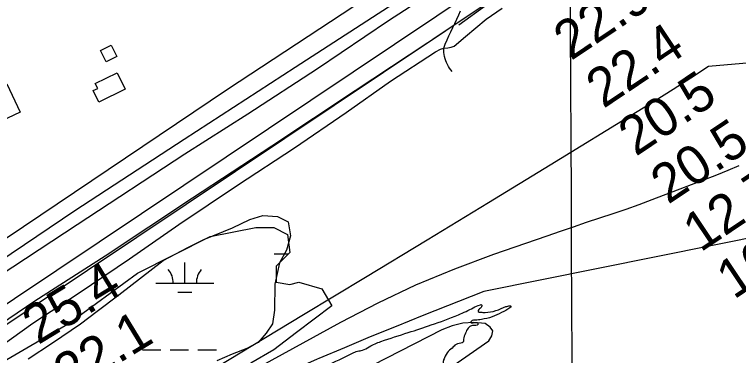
# Model space of a CAD drawing. Extents: x 3445503 to 3483459, y 540493 to 566012.
# Drawn here: x 3475020 to 3476273, y 553789 to 554379 of the extents above; entities that cross this region are included whole.
import ezdxf

# ---------------------------------------------------------------- set-up
doc = ezdxf.new("R2010")
doc.units = 0
for name, color, linetype in [('V-BLDG-OTLN', 7, 'Continuous'), ('V-FLOD-BASE', 7, 'Continuous'), ('V-GRID-MAJR', 7, 'Continuous'), ('V-LEVE-TOET', 7, 'Continuous'), ('V-RIVR-EDGE', 7, 'Continuous'), ('V-RIVR-RANG', 7, 'Continuous'), ('V-ROAD-CNTR', 7, 'Continuous'), ('V-SITE-VEGE', 7, 'Continuous'), ('V-SURV-LINE', 7, 'Continuous'), ('V-TOPO-DPTH', 7, 'Continuous'), ('V-TOPO-MINR', 7, 'Continuous'), ('V-TOPO-SHOR', 7, 'Continuous'), ('V-WETL-SWMP', 7, 'Continuous')]:
    doc.layers.add(name, color=color, linetype=linetype)

msp = doc.modelspace()

# ---------------------------------------------------------------- linework, layer by layer
at = {"layer": 'V-BLDG-OTLN'}
for points in [[(3475187.566, 554325.917), (3475197.396, 554306.268), (3475179.13, 554297.126), (3475169.296, 554316.772)], [(3475212.132, 554249.594), (3475166.207, 554227.351), (3475156.58, 554247.23), (3475164.401, 554251.015), (3475160.125, 554259.844), (3475198.23, 554278.299)], [(3474963.738, 554238.688), (3475007, 554259.109), (3475030.148, 554210.061), (3474986.884, 554189.643)]]:
    msp.add_lwpolyline(points, close=True, dxfattribs=at)
at = {"layer": 'V-FLOD-BASE'}
for points in [[(3475788.918, 554360.888), (3475884.816, 554430.59), (3476020.4050000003, 554519.627), (3476134.5300000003, 554595.0650000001)], [(3473944.9930000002, 553098.792), (3473974.904, 553126.917), (3473997.991, 553144.45), (3474048.526, 553181.052), (3474173.038, 553268.229), (3474303.504, 553358.11), (3474431.59, 553447.224), (3474557.679, 553533.992), (3474706.839, 553636.711), (3474857.623, 553743.758), (3474979.778, 553832.1460000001), (3475055.742, 553883.887), (3475177.393, 553961.6140000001), (3475328.503, 554061.946), (3475465.68, 554151.757), (3475610.0270000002, 554247.417), (3475765.9050000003, 554350.464)]]:
    msp.add_lwpolyline(points, dxfattribs=at)
at = {"layer": 'V-GRID-MAJR'}
msp.add_spline([(3476027.051, 546019.532), (3475994.444, 552078.558), (3475961.826, 558139.517), (3475929.208, 564200.492), (3475929.198, 564202.409)], degree=3, dxfattribs=at)
at = {"layer": 'V-LEVE-TOET'}
for points in [[(3475778.006, 554440.158), (3475667.318, 554368.269), (3475544.602, 554284.9940000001), (3475424.319, 554206.457), (3475314.849, 554137.333), (3475128.622, 554015.02), (3474973.167, 553913.032), (3474822.061, 553809.409), (3474654.9590000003, 553694.0430000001), (3474493.423, 553579.814), (3474327.49, 553462.451)], [(3474977.9450000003, 553791.933), (3475052.318, 553844.747), (3475132.245, 553897.506), (3475219.384, 553956.541), (3475304.9390000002, 554015.9890000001), (3475406.4560000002, 554083.608), (3475504.762, 554148.083), (3475594.307, 554209.474), (3475671.074, 554263.455), (3475748.9960000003, 554314.2490000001), (3475757.381, 554318.927), (3475762.953, 554320.457), (3475770.109, 554321.573), (3475775.674, 554322.308), (3475780.853, 554324.241), (3475800.8680000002, 554340.703), (3475836.507, 554370.899), (3475864.092, 554390.062)]]:
    msp.add_lwpolyline(points, dxfattribs=at)
at = {"layer": 'V-RIVR-EDGE'}
msp.add_spline([(3475181.086384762, 553521.4188556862), (3475189.2831886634, 553532.5228045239), (3475199.395394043, 553545.0125443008), (3475215.4241803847, 553560.2687083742), (3475224.4771646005, 553566.1560633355), (3475238.7394362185, 553569.9447465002), (3475254.7518903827, 553578.5959469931), (3475271.471638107, 553592.1122435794), (3475291.3338062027, 553611.1828784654), (3475302.4880409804, 553623.322409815), (3475307.032154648, 553633.3924953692), (3475306.0098957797, 553641.7381860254), (3475309.147158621, 553645.2067463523), (3475312.283561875, 553648.327677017), (3475333.5121801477, 553657.6612430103), (3475338.729203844, 553658.6912381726), (3475346.0294267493, 553658.6731868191), (3475354.0231898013, 553657.9581569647), (3475360.6290129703, 553658.2894544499), (3475362.3723188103, 553660.3709344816), (3475365.860649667, 553665.2291538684), (3475370.3953078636, 553671.4753131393), (3475378.055194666, 553676.3232174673), (3475416.6919432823, 553696.3903235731), (3475450.4541403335, 553713.3407969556), (3475476.5538718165, 553724.4004770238), (3475492.9165344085, 553734.0937069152), (3475527.037535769, 553755.5625063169), (3475558.7105164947, 553771.1276185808), (3475604.999415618, 553792.9139620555), (3475614.047242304, 553796.7155390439), (3475622.393792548, 553798.0854275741), (3475634.2286736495, 553804.3135354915), (3475654.413543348, 553813.3020505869), (3475701.7298588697, 553828.8284813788), (3475741.392304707, 553841.9404154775), (3475788.366148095, 553859.5534838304), (3475814.1208286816, 553871.656912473), (3475826.3007606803, 553876.8412718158), (3475828.3865386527, 553876.8361142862), (3475828.729870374, 553875.0971063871), (3475827.6792450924, 553871.971018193), (3475822.800395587, 553867.1162371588), (3475822.796097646, 553865.3780888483), (3475826.616585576, 553863.9781147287), (3475834.6112082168, 553863.6107145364), (3475853.3909462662, 553866.6929637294), (3475870.4419914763, 553873.6034371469), (3475877.3980230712, 553874.9767640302), (3475879.1353117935, 553874.6248364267), (3475878.7833841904, 553872.8875477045), (3475877.389427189, 553871.5004674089), (3475863.1159809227, 553863.1925986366), (3475846.75933545, 553855.9327763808), (3475828.32378871, 553851.4591489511), (3475817.196201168, 553850.0961371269), (3475812.327666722, 553849.4129120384), (3475810.586080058, 553848.0266913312), (3475809.8865227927, 553846.2902621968), (3475811.2753222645, 553845.5915645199), (3475821.356582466, 553845.5666364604), (3475822.394313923, 553843.4782797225), (3475820.651867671, 553841.7444293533), (3475816.4785925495, 553841.0594850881), (3475809.1749312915, 553839.687017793), (3475807.0857149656, 553838.3016566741), (3475801.503010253, 553829.9722981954), (3475797.65415591, 553819.9004934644), (3475796.94686235, 553815.035397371), (3475796.592355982, 553812.2552196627), (3475792.764131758, 553810.5265268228), (3475782.325786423, 553806.7283881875), (3475779.537872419, 553803.9542275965), (3475770.827360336, 553795.9802350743), (3475764.1948899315, 553784.8724180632), (3475762.0936393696, 553778.6202416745), (3475762.0833243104, 553774.4486857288), (3475761.382047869, 553772.0169972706), (3475743.9593045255, 553755.3737529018), (3475724.1203453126, 553745.6891188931), (3475693.5108836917, 553738.4645397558), (3475627.0792346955, 553724.7235346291), (3475616.991957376, 553722.3150550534), (3475614.54393674, 553716.4113679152), (3475610.7019591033, 553709.1206004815), (3475600.949417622, 553701.496816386), (3475583.5610578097, 553698.758758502), (3475579.3946593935, 553700.8548515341), (3475571.757121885, 553705.0453184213), (3475569.3237142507, 553705.0513355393), (3475564.8045286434, 553705.0625101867), (3475550.875273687, 553695.3632631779), (3475540.4343495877, 553690.5222355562), (3475531.036314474, 553685.6786291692), (3475528.9445193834, 553683.2503790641), (3475528.935923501, 553679.7740824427), (3475531.693751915, 553670.381204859), (3475529.9341138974, 553661.6947612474), (3475521.2081292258, 553647.4634348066), (3475510.7491537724, 553635.3221842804), (3475495.7787290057, 553626.3207753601), (3475478.3852116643, 553621.4969395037), (3475471.0824099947, 553620.4721018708), (3475466.9005389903, 553616.3108609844), (3475464.460254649, 553613.5358408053), (3475463.4053314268, 553608.6716043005), (3475463.0482462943, 553604.8485376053), (3475459.9058259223, 553599.2941993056), (3475450.1472673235, 553589.2370075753), (3475438.3046499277, 553579.880232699), (3475429.6001549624, 553574.3396478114), (3475418.465690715, 553570.1955986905), (3475411.850412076, 553566.0403749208), (3475409.060778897, 553562.5709550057), (3475409.0530426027, 553559.4422880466), (3475410.4375441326, 553557.0054420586), (3475410.431527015, 553554.5720344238), (3475409.034991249, 553552.1420651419), (3475387.088764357, 553533.7718471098), (3475372.2826989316, 553520.9460821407)], degree=3, dxfattribs=at)
at = {"layer": 'V-ROAD-CNTR'}
for points in [[(3472901.823158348, 552529.5939144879), (3473048.72686454, 552629.4027148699), (3473418.920124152, 552886.9971996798), (3474107.3677472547, 553372.7722281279), (3474770.580420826, 553834.3563049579), (3475389.134183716, 554249.826474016), (3475925.200111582, 554602.795768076)], [(3475777.482, 554280.2930000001), (3475775.2090000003, 554283.134), (3475773.107, 554286.104), (3475771.188, 554289.192), (3475769.458, 554292.3910000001), (3475767.92, 554295.686), (3475766.58, 554299.067), (3475765.446, 554302.52), (3475764.52, 554306.037), (3475763.805, 554309.6), (3475763.306, 554313.201), (3475763.021, 554316.824), (3475762.953, 554320.457), (3475765.681, 554327.78), (3475768.686, 554335.014), (3475771.9560000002, 554342.143), (3475775.491, 554349.155), (3475778.973, 554356.317), (3475782.3710000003, 554363.549), (3475785.682, 554370.8420000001), (3475788.9080000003, 554378.1900000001), (3475792.043, 554385.587)]]:
    msp.add_lwpolyline(points, dxfattribs=at)
at = {"layer": 'V-SITE-VEGE'}
msp.add_lwpolyline([(3475044.011, 553783.223), (3475086.2120000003, 553811.254), (3475134.789, 553843.9670000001), (3475163.481, 553865.811), (3475200.937, 553893.8910000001), (3475277.465, 553953.199), (3475320.399, 553975.688), (3475348.219, 553989.635), (3475397.455, 554009.687), (3475427.657, 554024.4), (3475449.87, 554031.287), (3475475.156, 554029.444), (3475494.041, 554020.552), (3475497.742, 553995.998), (3475491.163, 553971.553), (3475479.074, 553949.535), (3475470.784, 553912.454), (3475470.3170000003, 553867.386), (3475466.909, 553843.699), (3475455.676, 553827.9990000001), (3475442.063, 553811.533), (3475422.191, 553801.459), (3475396.781, 553791.4400000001), (3475370.5670000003, 553779.85)], dxfattribs=at)
at = {"layer": 'V-SURV-LINE'}
for points in [[(3474873.281112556, 553789.842488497), (3476410.25577417, 554818.1949263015)], [(3476426.9260929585, 554793.2529799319), (3474889.952187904, 553764.9010483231)]]:
    msp.add_lwpolyline(points, dxfattribs=at)
at = {"layer": 'V-TOPO-DPTH'}
msp.add_lwpolyline([(3476328.013246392, 553999.4608076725), (3475832.2448258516, 553899.8453847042), (3475725.6533850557, 553857.4977528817), (3475680.7610949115, 553839.4638461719), (3475635.962601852, 553821.2023288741), (3475591.3048044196, 553802.5993956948), (3475546.740804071, 553783.7688519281), (3475544.134061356, 553782.655626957), (3475501.2463646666, 553763.5888244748), (3475458.761293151, 553743.6941633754), (3475416.880159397, 553722.5577143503), (3475402.3242855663, 553714.8498747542), (3475437.682085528, 553651.9745622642)], dxfattribs=at)
at = {"layer": 'V-TOPO-MINR'}
for points in [[(3477198.9794838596, 554374.4347201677), (3476221.043765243, 554289.1844589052), (3476190.42805629, 554269.0734664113), (3476159.661426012, 554249.1990804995), (3476128.668413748, 554229.6796044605), (3476097.52448016, 554210.3967350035), (3475947.1194534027, 554118.4644451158), (3475840.609949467, 554053.4749377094), (3475734.0340040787, 553988.5947600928), (3475627.358396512, 553923.8785771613), (3475520.6163474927, 553859.27172402), (3475326.2857036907, 553741.8549631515), (3475294.929580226, 553722.7401976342), (3475263.6753735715, 553703.4616530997), (3475232.5740421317, 553683.9374400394), (3475201.5746275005, 553664.2494479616), (3474597.4812697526, 553277.2361435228), (3474595.9337988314, 553276.2328695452), (3474592.864752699, 553274.187466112), (3474591.3431774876, 553273.1453366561), (3474588.3314126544, 553271.016291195), (3474586.8417548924, 553269.9292687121), (3474585.360209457, 553268.8309963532), (3474023.597227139, 552847.4639452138)], [(3476273.706078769, 554117.0452796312), (3476254.2696140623, 554109.0557811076), (3476234.7447522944, 554101.2848082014), (3476215.160959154, 554093.6595190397), (3476123.0659965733, 554058.3943328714), (3476100.5680053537, 554049.9801215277), (3476077.9867410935, 554041.8015577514), (3476055.280567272, 554033.9764653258), (3476032.491120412, 554026.3870204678), (3476009.6629075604, 554018.9037703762), (3475986.8663239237, 554011.3263411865), (3475964.117184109, 554003.6076433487), (3475941.3996735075, 553995.7947664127), (3475849.3139210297, 553963.8054091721), (3475781.3211265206, 553938.2526669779), (3475714.3143839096, 553910.4801914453), (3475648.7867191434, 553879.3781159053), (3475584.2451062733, 553846.0563070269), (3475317.2832175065, 553699.6139356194)], [(3476328.013246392, 553999.4608076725), (3475832.2448258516, 553899.8453847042), (3475725.6533850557, 553857.4977528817), (3475680.7610949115, 553839.4638461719), (3475635.962601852, 553821.2023288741), (3475591.3048044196, 553802.5993956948), (3475546.740804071, 553783.7688519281), (3475544.134061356, 553782.655626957), (3475501.2463646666, 553763.5888244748), (3475458.761293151, 553743.6941633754), (3475416.880159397, 553722.5577143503), (3475375.4016508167, 553700.5934067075), (3475307.6540106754, 553663.4314431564), (3475300.407964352, 553659.333488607), (3475293.2365578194, 553655.1124082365), (3475286.177110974, 553650.7066391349), (3475279.1923039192, 553646.1777442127), (3475230.538688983, 553613.7263878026), (3475199.554716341, 553592.5061827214), (3475168.9323384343, 553570.7891466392), (3475138.8523526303, 553548.3268640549), (3475109.133961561, 553525.3677504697), (3475035.045048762, 553466.6632189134), (3474994.236108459, 553433.9719147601)], [(3475847.697911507, 553831.5180090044), (3475843.08337194, 553838.3748923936), (3475834.4691123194, 553844.3709256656), (3475815.1633049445, 553845.9734583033), (3475796.218290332, 553845.1032556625), (3475777.814464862, 553840.523950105), (3475759.771432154, 553833.4719092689), (3475376.9089374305, 553637.5706270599), (3475349.467576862, 553622.7962724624), (3475322.4750078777, 553607.2777930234), (3475296.1556262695, 553590.6431263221), (3475270.2850362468, 553573.2643347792), (3474977.1658828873, 553367.3196399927)], [(3474961.5413196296, 553280.013257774), (3475329.785672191, 553469.7518844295), (3475358.6559078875, 553485.3554229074), (3475387.0820115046, 553501.6974268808), (3475414.841917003, 553519.1471290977), (3475442.157690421, 553537.3352968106), (3475840.9281104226, 553814.3608417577), (3475846.312870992, 553823.3698504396), (3475847.697911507, 553831.5180090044)]]:
    msp.add_lwpolyline(points, dxfattribs=at)
at = {"layer": 'V-TOPO-SHOR'}
msp.add_lwpolyline([(3475875.872, 554535.755), (3475687.173, 554404.736), (3475505.757, 554287.138), (3475313.954, 554162.9), (3475124.539, 554039.43), (3474927.083, 553906.12), (3474730.413, 553772.008), (3474572.852, 553658.134), (3474410.1350000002, 553544.707), (3474244.153, 553422.585), (3474081.877, 553313.5210000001)], dxfattribs=at)
at = {"layer": 'V-WETL-SWMP'}
for p, q in [((3475469.654624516, 553964.8838407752), (3475494.569064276, 553964.8838407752)), ((3475315.0620955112, 553914.1436923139), (3475315.063268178, 553950.1423787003)), ((3475265.0624590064, 553914.1436923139), (3475365.061732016, 553914.1436923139)), ((3475303.0616800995, 553898.7132553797), (3475327.0615056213, 553898.7132553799)), ((3475241.650869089, 553798.7159043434), (3475273.6506364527, 553798.7159043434)), ((3475289.6505201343, 553798.7159043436), (3475321.650287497, 553798.7159043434)), ((3475337.6501711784, 553798.7159043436), (3475369.6499385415, 553798.7159043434))]:
    msp.add_line(p, q, dxfattribs=at)
msp.add_lwpolyline([(3474992.972, 553774.273), (3475114.987, 553845.12), (3475233.0670000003, 553931.711), (3475359.018, 553994.687), (3475437.737, 554010.431), (3475469.225, 554010.431), (3475492.841, 553998.623), (3475496.7770000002, 553967.135), (3475473.161, 553943.519), (3475473.161, 553915.968), (3475496.7770000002, 553912.032), (3475512.521, 553915.968), (3475551.88, 553904.16), (3475569.358, 553874.863), (3475508.264, 553828.8910000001), (3475469.257, 553798.889), (3475429.139, 553776.005), (3475415.433, 553752.162), (3475350.9020000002, 553648.372), (3475287.637, 553606.603), (3475224.372, 553549.6460000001), (3475133.27, 553481.296), (3475057.3510000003, 553400.29), (3475013.066, 553378.773)], dxfattribs=at)
for centre, radius, start, end in [((3475259.8195764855, 553914.6184781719), 35.24628790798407, 359.2282021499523, 40.77186048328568), ((3475370.304645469, 553914.6184781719), 35.246287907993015, 139.22815404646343, 180.77181237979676)]:
    msp.add_arc(centre, radius, start, end, dxfattribs=at)

# ---------------------------------------------------------------- texts
at = {"layer": 'V-RIVR-RANG'}
for s, rotation, p in [('22.9', 33.85832571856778, (3475983.015944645, 554298.1489381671)), ('22.4', 33.85832571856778, (3476039.1579918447, 554215.3949006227)), ('20.5', 33.85832571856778, (3476095.079991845, 554132.4929006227)), ('20.5', 33.85832571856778, (3476151.002991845, 554049.5909006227)), ('12.7', 33.85832571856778, (3476206.9249918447, 553966.6899006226)), ('10.1', 33.85832571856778, (3476264.8184166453, 553885.1105627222)), ('25.4', 31.308325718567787, (3475061.212075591, 553806.8360932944)), ('22.1', 31.308325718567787, (3475115.4133950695, 553722.7587345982))]:
    msp.add_text(s, height=67, rotation=rotation, dxfattribs=at).set_placement(p)

doc.saveas('drawing.dxf')
